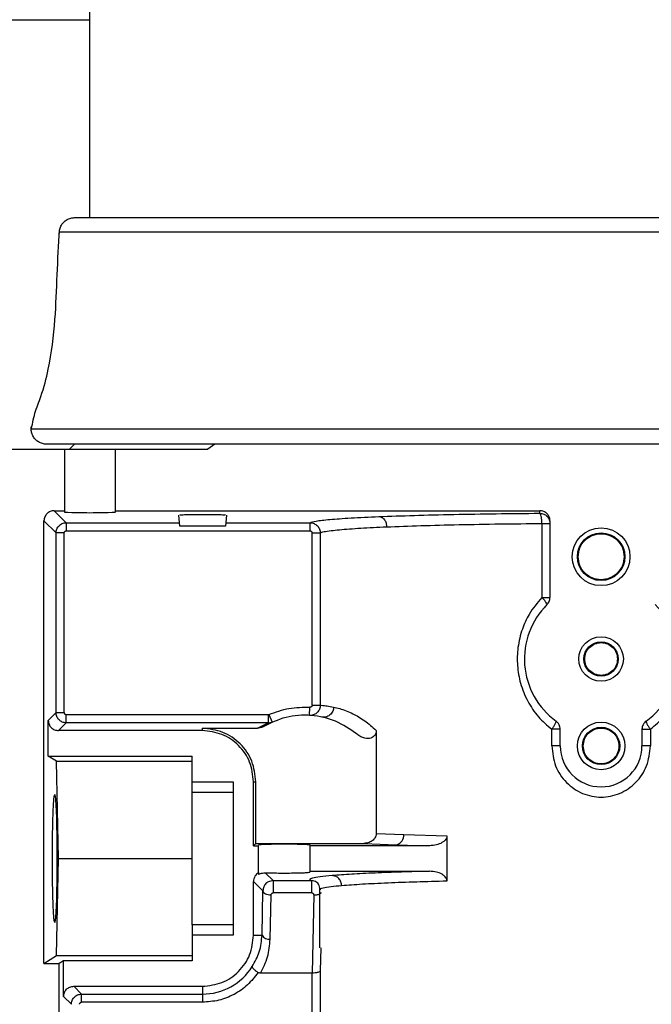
# Model space of a CAD drawing. Header units: inches. Extents: x 170 to 312, y 215 to 248.
# Tile 341 of 387: x 280.62 to 280.772, y 224.445 to 224.682. Entities that reach past the tile are written whole.
import ezdxf

# ---------------------------------------------------------------- set-up
doc = ezdxf.new("R2010")
doc.units = ezdxf.units.IN
doc.header["$LTSCALE"] = 0.25
doc.header["$MEASUREMENT"] = 0
doc.layers.add('ANNOTATIONS', color=1, linetype='Continuous')
doc.layers.add('STANDARD MOTOR RH', color=7, linetype='Continuous')
doc.styles.add('ARIAL', font='arial.ttf', dxfattribs={"height": 0.09375})
doc.dimstyles.new('STANDARD$0', dxfattribs={"dimtxt": 0.09375, "dimasz": 0.09375, "dimexe": 0.03125, "dimexo": 0.046875, "dimgap": 0.09, "dimtad": 0, "dimtih": 1, "dimtoh": 1, "dimdec": 4, "dimzin": 0, "dimdsep": 46, "dimtxsty": 'ARIAL', "dimcen": 0.09, "dimadec": 0, "dimazin": 0, "dimtfac": 1, "dimtdec": 4, "dimtofl": 0, "dimtmove": 0, "dimatfit": 1, "dimfxl": 1, "dimtolj": 1, "dimtzin": 0, "dimarcsym": 0})

# ---------------------------------------------------------------- blocks, each defined once
blk = doc.blocks.new('*D125')
at = {"layer": 'ANNOTATIONS', "color": 0, "lineweight": -2, "transparency": 16777216}
for p, q in [((280.0303130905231, 223.6042043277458), (280.0303130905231, 225.2024881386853)), ((281.1155005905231, 224.4635793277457), (281.1155005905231, 225.2024881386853)), ((280.1240630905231, 225.1712381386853), (280.2877968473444, 225.1712381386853)), ((281.0217505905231, 225.1712381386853), (280.8580168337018, 225.1712381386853))]:
    blk.add_line(p, q, dxfattribs=at)
at = {"layer": 'ANNOTATIONS', "color": 0, "transparency": 16777216}
for points in [[(280.1240630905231, 225.1868631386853), (280.1240630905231, 225.1556131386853), (280.0303130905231, 225.1712381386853)], [(281.0217505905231, 225.1868631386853), (281.0217505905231, 225.1556131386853), (281.1155005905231, 225.1712381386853)]]:
    blk.add_solid(points, dxfattribs=at)
at = {"layer": 'defpoints', "color": 0, "transparency": 16777216}
for p in [(280.0303130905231, 225.1712381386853), (281.1155005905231, 224.4167043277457), (280.0303130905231, 223.5573293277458)]:
    blk.add_point(p, dxfattribs=at)
at = {"layer": 'ANNOTATIONS', "color": 0, "transparency": 16777216, "insert": (280.5729068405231, 225.1712381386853), "char_height": 0.09375, "attachment_point": 5, "style": 'ARIAL'}
blk.add_mtext('\\A1;17 3/8"', dxfattribs=at)
blk = doc.blocks.new('*D126')
at = {"layer": 'ANNOTATIONS', "color": 0, "lineweight": -2, "transparency": 16777216}
for p, q in [((280.0303130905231, 223.6042043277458), (280.0303130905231, 225.5541731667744)), ((281.2302504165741, 224.9939388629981), (281.2302504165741, 225.5541731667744)), ((280.1240630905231, 225.5229231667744), (280.4491856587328, 225.5229231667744)), ((281.1365004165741, 225.5229231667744), (280.8113778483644, 225.5229231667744))]:
    blk.add_line(p, q, dxfattribs=at)
at = {"layer": 'ANNOTATIONS', "color": 0, "transparency": 16777216}
for points in [[(280.1240630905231, 225.5385481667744), (280.1240630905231, 225.5072981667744), (280.0303130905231, 225.5229231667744)], [(281.1365004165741, 225.5385481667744), (281.1365004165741, 225.5072981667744), (281.2302504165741, 225.5229231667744)]]:
    blk.add_solid(points, dxfattribs=at)
at = {"layer": 'defpoints', "color": 0, "transparency": 16777216}
for p in [(280.0303130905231, 225.5229231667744), (281.2302504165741, 224.9470638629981), (280.0303130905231, 223.5573293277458)]:
    blk.add_point(p, dxfattribs=at)
at = {"layer": 'ANNOTATIONS', "color": 0, "transparency": 16777216, "insert": (280.6302817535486, 225.5229231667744), "char_height": 0.09375, "attachment_point": 5, "style": 'ARIAL'}
blk.add_mtext('\\A1;20"', dxfattribs=at)

msp = doc.modelspace()

# ---------------------------------------------------------------- linework, layer by layer
at = {"layer": 'STANDARD MOTOR RH'}
for p, q in [((280.6372778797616, 224.6347210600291), (280.6372778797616, 224.6872505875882)), ((280.4127505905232, 224.6823293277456), (280.6372778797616, 224.6823293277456)), ((280.6335869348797, 224.6347210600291), (280.8870318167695, 224.6347210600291)), ((280.6299047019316, 224.6312835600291), (280.8907140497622, 224.6312835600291)), ((280.6231292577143, 224.5839041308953), (280.8974894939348, 224.5839041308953)), ((280.8937985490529, 224.5802131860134), (280.6268202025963, 224.5802131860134)), ((280.6323565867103, 224.5789828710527), (280.6335869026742, 224.5802131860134)), ((280.6673492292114, 224.5802131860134), (280.6656789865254, 224.5789829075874)), ((280.6175928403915, 224.5789828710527), (280.665679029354, 224.5789828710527)), ((280.6311263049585, 224.5789828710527), (280.6311263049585, 224.563875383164)), ((280.6434294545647, 224.563875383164), (280.6434294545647, 224.5789828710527)), ((280.6286641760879, 224.5642190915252), (280.6311263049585, 224.5642190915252)), ((280.6286641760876, 224.5642190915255), (280.6315623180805, 224.5613209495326)), ((280.6434294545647, 224.5642190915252), (280.745545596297, 224.5642190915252)), ((280.6589100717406, 224.5605281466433), (280.6586811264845, 224.5631450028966)), ((280.6701505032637, 224.5631450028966), (280.6699215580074, 224.5605281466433)), ((280.7455455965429, 224.5636026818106), (280.7455455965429, 224.5642190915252)), ((280.626205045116, 224.4553227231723), (280.626205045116, 224.5617599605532)), ((280.6291031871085, 224.5588618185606), (280.6262050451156, 224.5617599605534)), ((280.6315623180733, 224.5613209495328), (280.6315623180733, 224.5593536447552)), ((280.6315623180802, 224.5613209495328), (280.6588407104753, 224.5613209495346)), ((280.6699215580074, 224.5605281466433), (280.6589100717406, 224.5605281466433)), ((280.6699909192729, 224.5613209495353), (280.6902552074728, 224.5613209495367)), ((280.6902552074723, 224.5593536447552), (280.6902552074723, 224.5613209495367)), ((280.7460636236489, 224.5611435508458), (280.7460636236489, 224.543354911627)), ((280.7480062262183, 224.561756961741), (280.7480062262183, 224.543354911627)), ((280.6291031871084, 224.5156416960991), (280.6291031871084, 224.5588618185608)), ((280.6310704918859, 224.5588618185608), (280.6291031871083, 224.5588618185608)), ((280.6310704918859, 224.5156416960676), (280.6310704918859, 224.5588618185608)), ((280.6315623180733, 224.5593536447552), (280.6902552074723, 224.5593536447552)), ((280.6907470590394, 224.5174286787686), (280.6907470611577, 224.5588620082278)), ((280.6927134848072, 224.5588620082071), (280.6927134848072, 224.5174286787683)), ((280.6272361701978, 224.5137746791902), (280.6291031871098, 224.515641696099)), ((280.6291031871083, 224.5156416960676), (280.6310704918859, 224.5156416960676)), ((280.6901096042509, 224.5149723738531), (280.6902254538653, 224.5169374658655)), ((280.6907470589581, 224.5174286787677), (280.6927134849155, 224.5174286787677)), ((280.6272361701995, 224.5051639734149), (280.6272361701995, 224.5137746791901)), ((280.6296953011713, 224.5113155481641), (280.6315623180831, 224.5131825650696)), ((280.6315623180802, 224.5151498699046), (280.6801466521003, 224.5151498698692)), ((280.6801466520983, 224.5131825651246), (280.6315623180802, 224.5131825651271)), ((280.6775939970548, 224.511874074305), (280.6801466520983, 224.5131825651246)), ((280.6788603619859, 224.5122234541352), (280.6811262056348, 224.5133844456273)), ((280.6801466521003, 224.5151498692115), (280.68034365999, 224.515190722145)), ((280.6801466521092, 224.5151498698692), (280.6801466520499, 224.5131825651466)), ((280.6803436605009, 224.5151907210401), (280.6811261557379, 224.5133844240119)), ((280.6643448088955, 224.5113155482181), (280.6296953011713, 224.5113155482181)), ((280.6643448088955, 224.5113155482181), (280.6643448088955, 224.511874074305)), ((280.6643448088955, 224.511874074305), (280.6775939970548, 224.511874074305)), ((280.7061755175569, 224.5113741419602), (280.7061755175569, 224.4866025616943)), ((280.7484379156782, 224.5076246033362), (280.7484379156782, 224.5116259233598)), ((280.7504668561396, 224.5076246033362), (280.7504668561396, 224.5116259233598)), ((280.7701518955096, 224.5116259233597), (280.7701518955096, 224.5076246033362)), ((280.772180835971, 224.5116259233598), (280.772180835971, 224.5076246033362)), ((280.6292541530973, 224.5039336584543), (280.6272361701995, 224.5051639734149)), ((280.6272361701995, 224.5051639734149), (280.6618841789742, 224.5051639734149)), ((280.62972544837, 224.4805576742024), (280.6292541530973, 224.5039336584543)), ((280.6292541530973, 224.5039336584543), (280.6618841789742, 224.5039336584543)), ((280.6618841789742, 224.4965321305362), (280.6618841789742, 224.5051639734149)), ((280.6618841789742, 224.4990123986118), (280.6717266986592, 224.4990123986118)), ((280.6717266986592, 224.4990123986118), (280.6717266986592, 224.4621029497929)), ((280.6766479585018, 224.4836334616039), (280.6766479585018, 224.4990123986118)), ((280.6766479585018, 224.4990123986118), (280.6772064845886, 224.4990123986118)), ((280.6772064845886, 224.4841919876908), (280.6772064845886, 224.4990123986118)), ((280.6618841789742, 224.4965321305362), (280.6717266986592, 224.4965321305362)), ((280.7061755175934, 224.4866025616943), (280.7127961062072, 224.486328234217)), ((280.7127961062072, 224.486328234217), (280.7232158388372, 224.4860237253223)), ((280.7232158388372, 224.4860237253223), (280.7232158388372, 224.4750916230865)), ((280.6766479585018, 224.4836334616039), (280.6772064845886, 224.4841919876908)), ((280.6766479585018, 224.4836334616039), (280.6778782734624, 224.4836334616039)), ((280.6772064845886, 224.4841919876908), (280.7031905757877, 224.484191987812)), ((280.6778782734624, 224.4771530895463), (280.6778782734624, 224.4836334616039)), ((280.6901814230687, 224.4838482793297), (280.6901814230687, 224.4772670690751)), ((280.7190145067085, 224.483633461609), (280.6901814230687, 224.483633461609)), ((280.7031905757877, 224.4841919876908), (280.7110683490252, 224.483869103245)), ((280.7110683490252, 224.483869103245), (280.7190145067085, 224.4836334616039)), ((280.6292541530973, 224.4571816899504), (280.62972544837, 224.4805576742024)), ((280.62972544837, 224.4805576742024), (280.6618841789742, 224.4805576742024)), ((280.6778782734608, 224.4771530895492), (280.6778782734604, 224.4767990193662)), ((280.6813720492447, 224.4752169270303), (280.679465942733, 224.4771230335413)), ((280.6901814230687, 224.4774818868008), (280.7190145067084, 224.4774818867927)), ((280.6766479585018, 224.4621029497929), (280.6766479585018, 224.4750227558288)), ((280.6789031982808, 224.4727675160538), (280.6766479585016, 224.4750227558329)), ((280.6813720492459, 224.4752169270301), (280.6804607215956, 224.4750419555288)), ((280.6813720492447, 224.4752169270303), (280.6906600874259, 224.4752169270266)), ((280.6915798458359, 224.4750399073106), (280.6906600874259, 224.4752169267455)), ((280.69264205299, 224.4590416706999), (280.69264205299, 224.4730442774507)), ((280.6786881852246, 224.4621029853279), (280.6789031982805, 224.47276751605)), ((280.6806554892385, 224.4611186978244), (280.6808705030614, 224.4717832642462)), ((280.6906600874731, 224.4722653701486), (280.6813720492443, 224.4722653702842)), ((280.6911250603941, 224.4717807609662), (280.6907412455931, 224.4529844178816)), ((280.6618841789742, 224.4645832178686), (280.6618841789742, 224.4559513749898)), ((280.6717266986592, 224.4645832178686), (280.6618841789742, 224.4645832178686)), ((280.6717266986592, 224.4621029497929), (280.6618841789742, 224.4621029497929)), ((280.6766479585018, 224.4621029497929), (280.6786881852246, 224.4621029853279)), ((280.6928189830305, 224.4590416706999), (280.6927134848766, 224.4535118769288)), ((280.6262050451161, 224.4553227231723), (280.6292541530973, 224.4571816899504)), ((280.6292541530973, 224.4571816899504), (280.6618841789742, 224.4571816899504)), ((280.626205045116, 224.4553227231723), (280.6298959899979, 224.4553227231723)), ((280.6309271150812, 224.4559513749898), (280.6298959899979, 224.4553227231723)), ((280.6298959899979, 224.284335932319), (280.6298959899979, 224.4553227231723)), ((280.6618841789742, 224.4559513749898), (280.6309271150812, 224.4559513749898)), ((280.6309271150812, 224.4473406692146), (280.6309271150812, 224.4559513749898)), ((280.6907412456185, 224.4529844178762), (280.6782928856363, 224.4529844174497)), ((280.6907470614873, 224.3759128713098), (280.6907412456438, 224.4529844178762)), ((280.6927134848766, 224.4535118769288), (280.6927134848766, 224.3759128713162)), ((280.6352532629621, 224.4479327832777), (280.6333862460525, 224.4497998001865)), ((280.6333862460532, 224.4497998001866), (280.6643448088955, 224.4497998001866)), ((280.6643448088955, 224.4497998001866), (280.6643448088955, 224.4459654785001)), ((280.6327941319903, 224.4454736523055), (280.630927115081, 224.4473406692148)), ((280.6352532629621, 224.4479327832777), (280.6643448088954, 224.4479327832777)), ((280.6643448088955, 224.4459654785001), (280.6352532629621, 224.4459654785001))]:
    msp.add_line(p, q, dxfattribs=at)
for centre, radius in [((280.7603093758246, 224.5531462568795), 0.006951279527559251), ((280.7603093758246, 224.5531462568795), 0.005720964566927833), ((280.7603093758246, 224.5285399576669), 0.005351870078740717), ((280.7603093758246, 224.5285399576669), 0.004121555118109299), ((280.7603093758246, 224.5076246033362), 0.005720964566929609), ((280.7603093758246, 224.5076246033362), 0.004490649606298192)]:
    msp.add_circle(centre, radius, dxfattribs=at)
for centre, radius, start, end in [((280.7603093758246, 224.5285399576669), 0.01845472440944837, 134.9008721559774, 233.9681209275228), ((280.7603093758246, 224.5285399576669), 0.01845472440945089, 306.031879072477, 45.09912784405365), ((280.7603093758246, 224.5076246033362), 0.009842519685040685, 180, 0), ((280.7105477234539, 224.4860714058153), 0.002263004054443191, 283.3005705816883, 6.516539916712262), ((280.6803313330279, 224.4629290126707), 0.001839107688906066, 206.690126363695, 280.1518352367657), ((280.6643448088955, 224.4621029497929), 0.0141701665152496, 269.999999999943, 327.8344107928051)]:
    msp.add_arc(centre, radius, start, end, dxfattribs=at)
at = {"layer": 'STANDARD MOTOR RH', "extrusion": (0, 0, -1)}
msp.add_ellipse((280.6372778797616, 224.563875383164), major_axis=(-0.006151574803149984, 0), ratio=0.03492076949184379, start_param=3.14159265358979, end_param=6.283185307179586, dxfattribs=at)
at = {"layer": 'STANDARD MOTOR RH'}
for points, knots in [([(280.6299023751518, 224.6308131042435), (280.6299056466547, 224.6311084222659), (280.6299125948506, 224.6317356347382), (280.6302355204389, 224.6326834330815), (280.6308395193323, 224.633580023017), (280.6316838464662, 224.634247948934), (280.6326335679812, 224.6346501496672), (280.6332727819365, 224.6346976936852), (280.6335869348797, 224.6347210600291)], [0, 0, 0, 0, 0.1470661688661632, 0.3123471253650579, 0.4924737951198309, 0.6810579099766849, 0.8432502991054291, 1, 1, 1, 1]), ([(280.6231277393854, 224.5834223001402), (280.6233803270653, 224.5848433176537), (280.6238853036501, 224.5876842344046), (280.625841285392, 224.5924511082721), (280.6278028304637, 224.5999381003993), (280.6289878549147, 224.6097795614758), (280.6293340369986, 224.6209924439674), (280.629734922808, 224.6281735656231), (280.6299353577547, 224.6317639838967)], [0, 0, 0, 0, 0.0880004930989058, 0.1759317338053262, 0.3138952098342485, 0.5601699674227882, 0.7800937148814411, 1, 1, 1, 1]), ([(280.6268202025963, 224.5802131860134), (280.6266449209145, 224.5802207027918), (280.6261433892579, 224.5802422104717), (280.6253249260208, 224.5804822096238), (280.624457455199, 224.581007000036), (280.6237650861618, 224.5817522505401), (280.6233182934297, 224.5826219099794), (280.6231059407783, 224.5835163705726), (280.6231420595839, 224.5840972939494), (280.6231592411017, 224.5843736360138)], [0, 0, 0, 0, 0.08407229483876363, 0.2405551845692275, 0.402960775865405, 0.5653663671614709, 0.7218492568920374, 0.8676852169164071, 1, 1, 1, 1]), ([(280.6286641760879, 224.5642190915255), (280.6283418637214, 224.5641821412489), (280.6276973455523, 224.5641082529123), (280.6268844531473, 224.5635396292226), (280.6263158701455, 224.5627267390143), (280.6262419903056, 224.5620822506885), (280.6262050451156, 224.5617599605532)], [0, 0, 0, 0, 0.2500470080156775, 0.5000113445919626, 0.7499700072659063, 1, 1, 1, 1]), ([(280.6589477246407, 224.5631457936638), (280.6589189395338, 224.5631541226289), (280.6588444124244, 224.5631756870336), (280.6591533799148, 224.5632109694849), (280.6596508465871, 224.5632475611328), (280.6603875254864, 224.5632789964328), (280.6615031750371, 224.5633113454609), (280.6631072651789, 224.5633376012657), (280.6652367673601, 224.5633431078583), (280.6665212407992, 224.5633235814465), (280.6671981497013, 224.5633132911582)], [0, 0, 0, 0, 0.06243421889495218, 0.1616475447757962, 0.2677606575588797, 0.3690131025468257, 0.4654025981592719, 0.6428158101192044, 0.8117663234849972, 1, 1, 1, 1]), ([(280.6671981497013, 224.5633132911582), (280.6677901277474, 224.5632986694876), (280.6689538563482, 224.5632699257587), (280.6698837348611, 224.5632038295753), (280.6698841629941, 224.5631609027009), (280.6698843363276, 224.5631435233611)], [0, 0, 0, 0, 0.3812630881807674, 0.7494986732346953, 1, 1, 1, 1]), ([(280.7068249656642, 224.5627925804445), (280.7095711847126, 224.5628950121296), (280.7149803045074, 224.5630967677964), (280.7246542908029, 224.5633284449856), (280.7348318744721, 224.5635043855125), (280.7420136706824, 224.5635702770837), (280.7455455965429, 224.5636026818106)], [0, 0, 0, 0, 0.2619216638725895, 0.5158968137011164, 0.7619235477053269, 1, 1, 1, 1]), ([(280.7460636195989, 224.5611435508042), (280.7460545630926, 224.5614462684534), (280.7460357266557, 224.5620758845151), (280.7459148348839, 224.5628935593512), (280.7457425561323, 224.5634695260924), (280.7456095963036, 224.5635594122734), (280.7455455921, 224.5636026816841)], [0, 0, 0, 0, 0.2401067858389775, 0.499393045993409, 0.7590178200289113, 0.9999999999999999, 0.9999999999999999, 0.9999999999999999, 0.9999999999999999]), ([(280.7480062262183, 224.561756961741), (280.7479933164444, 224.561951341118), (280.7479675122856, 224.5623398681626), (280.7477621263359, 224.5628682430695), (280.747469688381, 224.5633229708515), (280.7470103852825, 224.5637758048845), (280.7463571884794, 224.5641450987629), (280.7458016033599, 224.5641957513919), (280.745545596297, 224.5642190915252)], [0, 0, 0, 0, 0.1508952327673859, 0.3016105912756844, 0.4351892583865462, 0.5691035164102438, 0.8014479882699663, 1, 1, 1, 1]), ([(280.6291031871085, 224.5588618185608), (280.6291403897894, 224.559183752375), (280.6292148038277, 224.5598276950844), (280.6297833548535, 224.5606401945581), (280.63059587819, 224.5612091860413), (280.631240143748, 224.5612836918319), (280.6315623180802, 224.5613209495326)], [0, 0, 0, 0, 0.2499094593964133, 0.4998772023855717, 0.7499063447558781, 1, 1, 1, 1]), ([(280.6902552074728, 224.5613209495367), (280.6906120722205, 224.5614547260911), (280.6913258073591, 224.5617222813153), (280.694787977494, 224.5621082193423), (280.6997794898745, 224.5624731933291), (280.7044764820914, 224.5626861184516), (280.7068249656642, 224.5627925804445)], [0, 0, 0, 0, 0.2499972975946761, 0.4999985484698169, 0.7500006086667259, 1, 1, 1, 1]), ([(280.690255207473, 224.5613209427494), (280.6904214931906, 224.5613109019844), (280.6907524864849, 224.5612909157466), (280.6913800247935, 224.5610874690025), (280.6920564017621, 224.5606224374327), (280.6926072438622, 224.5598044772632), (280.6926783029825, 224.5591740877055), (280.6927134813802, 224.5588620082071)], [0, 0, 0, 0, 0.1297275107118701, 0.2582238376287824, 0.5103148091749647, 0.7575773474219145, 1, 1, 1, 1]), ([(280.7068249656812, 224.562792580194), (280.7070587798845, 224.5627534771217), (280.7074179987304, 224.5626934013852), (280.7078508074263, 224.5623806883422), (280.7081488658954, 224.5620623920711), (280.7083904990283, 224.5616712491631), (280.7086268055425, 224.5611058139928), (280.7086721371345, 224.5606377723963), (280.7087016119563, 224.5603334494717)], [0, 0, 0, 0, 0.240566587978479, 0.3695928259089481, 0.501113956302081, 0.632472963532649, 0.7610321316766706, 1, 1, 1, 1]), ([(280.7087016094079, 224.5603334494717), (280.7113562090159, 224.5604357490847), (280.7165819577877, 224.5606371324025), (280.7259242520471, 224.5608677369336), (280.7357403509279, 224.5610445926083), (280.7426618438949, 224.5611109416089), (280.7460636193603, 224.5611435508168)], [0, 0, 0, 0, 0.2623675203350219, 0.5164872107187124, 0.762363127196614, 1, 1, 1, 1]), ([(280.6310704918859, 224.5588618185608), (280.6310775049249, 224.5589266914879), (280.6310914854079, 224.5590560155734), (280.6312067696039, 224.5592167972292), (280.6313674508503, 224.5593331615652), (280.6314969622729, 224.5593467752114), (280.6315623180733, 224.5593536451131)], [0, 0, 0, 0, 0.2507531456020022, 0.4998760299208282, 0.7476206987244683, 1, 1, 1, 1]), ([(280.6902552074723, 224.5593536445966), (280.6903200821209, 224.5593466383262), (280.6904494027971, 224.5593326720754), (280.6906101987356, 224.559217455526), (280.6907265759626, 224.5590568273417), (280.6907401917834, 224.5589273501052), (280.6907470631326, 224.5588620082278)], [0, 0, 0, 0, 0.2507972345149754, 0.4999374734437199, 0.7476388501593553, 1, 1, 1, 1]), ([(280.6927134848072, 224.5588620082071), (280.6929524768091, 224.5589662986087), (280.6933955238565, 224.5591596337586), (280.6951320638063, 224.5594211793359), (280.6972256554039, 224.5596447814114), (280.6996372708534, 224.559840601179), (280.7023940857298, 224.5600207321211), (280.7053863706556, 224.5601853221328), (280.7076143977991, 224.5602848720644), (280.7087016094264, 224.5603334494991)], [0, 0, 0, 0, 0.1951845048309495, 0.3618360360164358, 0.499940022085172, 0.6335636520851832, 0.7614483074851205, 0.8835937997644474, 1, 1, 1, 1]), ([(280.7460636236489, 224.543354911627), (280.7449577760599, 224.5420389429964), (280.7430223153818, 224.5397357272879), (280.7411689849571, 224.5355737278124), (280.7401573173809, 224.5314012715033), (280.740041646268, 224.5269605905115), (280.7408076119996, 224.5225437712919), (280.7425050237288, 224.5183568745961), (280.7450447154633, 224.5145402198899), (280.7473123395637, 224.5125926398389), (280.7484379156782, 224.5116259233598)], [0, 0, 0, 0, 0.1439190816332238, 0.2518879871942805, 0.3784557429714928, 0.4998850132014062, 0.6187877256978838, 0.7494177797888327, 0.8756189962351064, 0.9999999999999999, 0.9999999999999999, 0.9999999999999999, 0.9999999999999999]), ([(280.7472825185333, 224.5416119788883), (280.7472927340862, 224.5416616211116), (280.7473138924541, 224.541764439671), (280.7470661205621, 224.5421780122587), (280.7466386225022, 224.5427317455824), (280.7462514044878, 224.5431514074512), (280.746063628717, 224.5433549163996)], [0, 0, 0, 0, 0.2403468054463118, 0.4978043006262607, 0.7564674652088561, 1, 1, 1, 1]), ([(280.772180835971, 224.5116259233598), (280.7733062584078, 224.5125924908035), (280.7755736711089, 224.5145398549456), (280.7781134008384, 224.5183562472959), (280.7798109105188, 224.5225430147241), (280.7805770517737, 224.5269598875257), (280.7804615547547, 224.5314005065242), (280.7794500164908, 224.5355729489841), (280.7775967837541, 224.5397352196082), (280.7756611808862, 224.5420386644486), (280.7745551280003, 224.543354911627)], [0, 0, 0, 0, 0.1243632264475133, 0.2505572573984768, 0.3811967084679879, 0.5000899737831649, 0.6215271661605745, 0.7480902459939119, 0.8560523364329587, 1, 1, 1, 1]), ([(280.6315623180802, 224.5131825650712), (280.6312401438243, 224.5132198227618), (280.6305958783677, 224.5132943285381), (280.629783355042, 224.5138633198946), (280.6292148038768, 224.5146758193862), (280.6291403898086, 224.5153197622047), (280.6291031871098, 224.5156416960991)], [0, 0, 0, 0, 0.2500935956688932, 0.5001227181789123, 0.7500904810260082, 1, 1, 1, 1]), ([(280.6310704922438, 224.5156416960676), (280.6310773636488, 224.5155763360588), (280.6310909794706, 224.5154468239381), (280.631207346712, 224.515286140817), (280.6313681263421, 224.5151708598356), (280.6314974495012, 224.5151568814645), (280.6315623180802, 224.5151498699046)], [0, 0, 0, 0, 0.2523959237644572, 0.5001274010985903, 0.7492635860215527, 1, 1, 1, 1]), ([(280.6927134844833, 224.5174286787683), (280.6926769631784, 224.5171023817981), (280.692621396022, 224.5166059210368), (280.6922895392, 224.5160187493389), (280.6918851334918, 224.5155430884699), (280.6913453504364, 224.5151891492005), (280.6907052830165, 224.5149806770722), (280.6903170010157, 224.5149752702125), (280.6901096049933, 224.5149723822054)], [0, 0, 0, 0, 0.2431338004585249, 0.3699280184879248, 0.4998026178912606, 0.7098383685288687, 0.8450137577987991, 1, 1, 1, 1]), ([(280.6907470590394, 224.5174286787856), (280.6907398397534, 224.5173613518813), (280.6907290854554, 224.5172610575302), (280.6906610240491, 224.5171443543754), (280.6905947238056, 224.517068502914), (280.6905155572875, 224.5170062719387), (280.690394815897, 224.5169451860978), (280.6902936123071, 224.5169405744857), (280.6902254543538, 224.5169374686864)], [0, 0, 0, 0, 0.2499371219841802, 0.3723219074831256, 0.4996759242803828, 0.6261035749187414, 0.748190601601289, 1, 1, 1, 1]), ([(280.6927134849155, 224.5174286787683), (280.6928670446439, 224.5174182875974), (280.6931665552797, 224.5173980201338), (280.6942629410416, 224.517297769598), (280.6953724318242, 224.5170837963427), (280.6959211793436, 224.5169779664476)], [0, 0, 0, 0, 0.3471537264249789, 0.6771061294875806, 0.9999999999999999, 0.9999999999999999, 0.9999999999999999, 0.9999999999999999]), ([(280.6959211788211, 224.5169779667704), (280.6959085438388, 224.5168125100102), (280.6958823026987, 224.5164688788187), (280.6957099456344, 224.515959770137), (280.6954283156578, 224.5154753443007), (280.6950366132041, 224.5150593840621), (280.6945653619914, 224.5147481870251), (280.6940548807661, 224.5145651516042), (280.6935455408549, 224.5144998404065), (280.6932215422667, 224.5145483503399), (280.6930655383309, 224.5145717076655)], [0, 0, 0, 0, 0.1141996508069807, 0.2371771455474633, 0.3667915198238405, 0.4999985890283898, 0.6332058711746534, 0.7628208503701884, 0.8857992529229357, 1, 1, 1, 1]), ([(280.6959211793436, 224.5169779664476), (280.6963937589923, 224.5168633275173), (280.6972971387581, 224.5166441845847), (280.6988752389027, 224.51611158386), (280.7008499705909, 224.515258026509), (280.7032863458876, 224.5139247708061), (280.705247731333, 224.5121932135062), (280.7061755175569, 224.5113741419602)], [0, 0, 0, 0, 0.187889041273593, 0.3591673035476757, 0.5142835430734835, 0.770243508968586, 1, 1, 1, 1]), ([(280.6272361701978, 224.5137746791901), (280.6272731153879, 224.513452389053), (280.6273469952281, 224.5128079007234), (280.6279155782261, 224.511995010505), (280.6287284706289, 224.5114263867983), (280.6293729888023, 224.5113524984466), (280.6296953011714, 224.5113155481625)], [0, 0, 0, 0, 0.2500299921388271, 0.4999886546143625, 0.7499529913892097, 0.9999999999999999, 0.9999999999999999, 0.9999999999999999, 0.9999999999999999]), ([(280.6801466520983, 224.5131825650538), (280.6803157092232, 224.5131910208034), (280.6806527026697, 224.5132078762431), (280.6809687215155, 224.5133257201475), (280.6811262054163, 224.5133844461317)], [0, 0, 0, 0, 0.5016629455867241, 1, 1, 1, 1]), ([(280.7484379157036, 224.5116259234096), (280.748599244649, 224.5118622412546), (280.7489334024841, 224.5123517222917), (280.7492989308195, 224.5129948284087), (280.7495022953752, 224.5134662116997), (280.7494694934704, 224.513567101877), (280.7494536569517, 224.5136158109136)], [0, 0, 0, 0, 0.2413963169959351, 0.4999999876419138, 0.7586036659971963, 1, 1, 1, 1]), ([(280.7711650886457, 224.5136158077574), (280.7711492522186, 224.5135670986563), (280.7711164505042, 224.5134662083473), (280.7713198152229, 224.5129948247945), (280.7716853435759, 224.5123517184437), (280.7720195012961, 224.5118622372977), (280.7721808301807, 224.511625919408)], [0, 0, 0, 0, 0.241396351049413, 0.50000003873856, 0.7586037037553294, 1, 1, 1, 1]), ([(280.6788603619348, 224.5122234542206), (280.6786612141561, 224.5121221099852), (280.6782628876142, 224.5119194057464), (280.6778169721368, 224.5118891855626), (280.6775939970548, 224.5118740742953)], [0, 0, 0, 0, 0.4999611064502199, 1, 1, 1, 1]), ([(280.7061755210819, 224.5113741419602), (280.7061605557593, 224.5111540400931), (280.7061317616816, 224.5107305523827), (280.7058603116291, 224.5101686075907), (280.7054434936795, 224.5097462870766), (280.7048780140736, 224.5094693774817), (280.7041785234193, 224.5093679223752), (280.7033490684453, 224.5094783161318), (280.7024278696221, 224.5098075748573), (280.7018574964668, 224.5102224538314), (280.7015541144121, 224.5104431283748)], [0, 0, 0, 0, 0.1091357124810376, 0.2099829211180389, 0.3033239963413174, 0.4000411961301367, 0.5184880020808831, 0.6500664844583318, 0.8138700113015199, 1, 1, 1, 1]), ([(280.7484379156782, 224.5076246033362), (280.7486201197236, 224.5059963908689), (280.7489832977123, 224.5027509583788), (280.7517586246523, 224.498650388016), (280.755065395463, 224.4963834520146), (280.7580277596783, 224.4954702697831), (280.7603101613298, 224.4952471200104), (280.7625925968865, 224.4954705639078), (280.7655549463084, 224.4963842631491), (280.7688614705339, 224.4986517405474), (280.7716358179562, 224.5027522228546), (280.7719987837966, 224.5059970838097), (280.772180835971, 224.5076246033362)], [0, 0, 0, 0, 0.1282694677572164, 0.2556729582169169, 0.3795524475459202, 0.4399056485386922, 0.500016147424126, 0.5601387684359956, 0.6204962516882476, 0.7443703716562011, 0.8717842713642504, 1, 1, 1, 1]), ([(280.6282458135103, 224.4805576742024), (280.6282534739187, 224.4825178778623), (280.6282651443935, 224.4855042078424), (280.6283322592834, 224.4890783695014), (280.6284136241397, 224.4920058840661), (280.628528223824, 224.4942691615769), (280.6286589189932, 224.495650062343), (280.6287828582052, 224.4960897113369), (280.6289067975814, 224.4956500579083), (280.6290374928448, 224.4942691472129), (280.6291520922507, 224.4920058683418), (280.6292334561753, 224.4890783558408), (280.6293005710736, 224.4855041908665), (280.6293122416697, 224.4825178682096), (280.6293199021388, 224.4805576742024)], [0, 0, 0, 0, 0.1212308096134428, 0.184692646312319, 0.2498695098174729, 0.3548154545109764, 0.4224300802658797, 0.4999999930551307, 0.5775706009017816, 0.6451854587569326, 0.7501304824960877, 0.8153077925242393, 0.8787697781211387, 1, 1, 1, 1]), ([(280.7061755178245, 224.4866025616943), (280.7061663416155, 224.4864581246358), (280.7061478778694, 224.4861674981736), (280.70599603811, 224.485741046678), (280.7057548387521, 224.4853367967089), (280.7052775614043, 224.4848261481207), (280.7044224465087, 224.484311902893), (280.7036184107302, 224.4842336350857), (280.7031905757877, 224.4841919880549)], [0, 0, 0, 0, 0.1021146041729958, 0.2054680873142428, 0.3170940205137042, 0.4334584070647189, 0.6985379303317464, 1, 1, 1, 1]), ([(280.7232158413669, 224.4860237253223), (280.7232022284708, 224.4858796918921), (280.7231741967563, 224.4855830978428), (280.7229395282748, 224.4851388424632), (280.7225540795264, 224.4847106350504), (280.7218074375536, 224.4841974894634), (280.7206101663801, 224.4837378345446), (280.7195714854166, 224.483669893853), (280.7190145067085, 224.4836334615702)], [0, 0, 0, 0, 0.08190287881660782, 0.1686546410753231, 0.2808821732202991, 0.4082567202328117, 0.6826856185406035, 1, 1, 1, 1]), ([(280.6778782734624, 224.4838482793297), (280.6779133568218, 224.4838655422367), (280.6779790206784, 224.4838978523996), (280.67855104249, 224.4839501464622), (280.6794495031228, 224.4839959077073), (280.6806218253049, 224.4840286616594), (280.6820511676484, 224.484054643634), (280.6840298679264, 224.4840686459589), (280.6860085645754, 224.4840546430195), (280.687437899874, 224.4840286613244), (280.6886102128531, 224.4839959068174), (280.6895086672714, 224.483950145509), (280.6900806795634, 224.4838978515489), (280.6901463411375, 224.4838655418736), (280.6901814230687, 224.4838482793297)], [0, 0, 0, 0, 0.07757105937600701, 0.1451860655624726, 0.2501304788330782, 0.3153103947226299, 0.3787732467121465, 0.5000000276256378, 0.6212298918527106, 0.6846919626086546, 0.7498695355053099, 0.8548160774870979, 0.9224305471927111, 1, 1, 1, 1]), ([(280.6293199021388, 224.4805576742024), (280.6293122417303, 224.4785974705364), (280.6293005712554, 224.4756111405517), (280.6292334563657, 224.4720369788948), (280.6291520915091, 224.4691094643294), (280.6290374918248, 224.4668461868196), (280.6289067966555, 224.4654652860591), (280.6287828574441, 224.4650256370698), (280.6286589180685, 224.4654652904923), (280.6285282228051, 224.4668462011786), (280.628413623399, 224.4691094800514), (280.6283322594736, 224.4720369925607), (280.6282651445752, 224.4756111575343), (280.6282534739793, 224.4785974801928), (280.6282458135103, 224.4805576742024)], [0, 0, 0, 0, 0.1212308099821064, 0.1846926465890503, 0.2498695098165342, 0.3548154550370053, 0.4224300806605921, 0.4999999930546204, 0.5775706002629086, 0.6451854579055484, 0.7501304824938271, 0.8153077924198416, 0.8787697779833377, 1, 1, 1, 1]), ([(280.6778782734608, 224.4771530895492), (280.6777038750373, 224.4770345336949), (280.6773560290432, 224.4767980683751), (280.6769679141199, 224.4762842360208), (280.6766979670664, 224.4756851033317), (280.6766647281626, 224.4752448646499), (280.6766479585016, 224.4750227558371)], [0, 0, 0, 0, 0.2447119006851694, 0.4880895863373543, 0.7417314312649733, 1, 1, 1, 1]), ([(280.6778782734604, 224.4767990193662), (280.6778998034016, 224.4767908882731), (280.6779443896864, 224.4767740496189), (280.6783641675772, 224.4769951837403), (280.679036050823, 224.4770731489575), (280.6794659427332, 224.4771230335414)], [0, 0, 0, 0, 0.2516787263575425, 0.5212006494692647, 0.9999999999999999, 0.9999999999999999, 0.9999999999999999, 0.9999999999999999]), ([(280.6794659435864, 224.4771230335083), (280.6799330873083, 224.4771079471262), (280.6808563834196, 224.4770781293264), (280.6826271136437, 224.4770548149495), (280.6844472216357, 224.4770496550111), (280.6862452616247, 224.4770632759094), (280.6877892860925, 224.4770933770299), (280.6890185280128, 224.4771371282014), (280.6899652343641, 224.4771945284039), (280.6901042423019, 224.4772411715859), (280.6901814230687, 224.4772670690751)], [0, 0, 0, 0, 0.1284087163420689, 0.2537961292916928, 0.3761714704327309, 0.4955448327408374, 0.622712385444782, 0.7297587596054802, 0.8499551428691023, 1, 1, 1, 1]), ([(280.695590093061, 224.4764456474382), (280.6945382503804, 224.4763476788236), (280.6924345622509, 224.4761517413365), (280.6906955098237, 224.475843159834), (280.6899394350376, 224.4755297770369), (280.6904198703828, 224.4753212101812), (280.6906600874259, 224.4752169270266)], [0, 0, 0, 0, 0.2500000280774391, 0.5000007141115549, 0.7500010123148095, 0.9999999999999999, 0.9999999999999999, 0.9999999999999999, 0.9999999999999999]), ([(280.7190145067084, 224.4774818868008), (280.7167121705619, 224.4774187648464), (280.7119682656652, 224.4772887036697), (280.7056716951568, 224.4770482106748), (280.6999116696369, 224.4767682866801), (280.6970556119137, 224.476555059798), (280.695590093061, 224.4764456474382)], [0, 0, 0, 0, 0.2292114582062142, 0.4722843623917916, 0.7292151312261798, 1, 1, 1, 1]), ([(280.6978609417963, 224.4739865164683), (280.6978272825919, 224.4742934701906), (280.6977755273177, 224.4747654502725), (280.6974898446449, 224.4753342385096), (280.6971967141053, 224.4757263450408), (280.6968346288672, 224.4760437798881), (280.6963093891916, 224.4763531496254), (280.6958735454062, 224.476409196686), (280.6955900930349, 224.4764456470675)], [0, 0, 0, 0, 0.2396416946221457, 0.3684793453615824, 0.4999999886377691, 0.6315206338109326, 0.7603582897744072, 1, 1, 1, 1]), ([(280.7232158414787, 224.4750916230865), (280.7232022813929, 224.4752348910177), (280.7231743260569, 224.475530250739), (280.7229419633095, 224.4759729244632), (280.7225588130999, 224.4764005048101), (280.7218127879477, 224.4769156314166), (280.7206134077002, 224.477377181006), (280.7195720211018, 224.4774453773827), (280.7190145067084, 224.4774818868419)], [0, 0, 0, 0, 0.08148250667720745, 0.167983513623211, 0.2795471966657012, 0.4066927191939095, 0.6823683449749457, 1, 1, 1, 1]), ([(280.6804607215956, 224.4750419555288), (280.6803122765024, 224.4749728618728), (280.6800106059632, 224.4748324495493), (280.6795050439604, 224.4744151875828), (280.6790180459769, 224.4737305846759), (280.6789415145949, 224.4730888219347), (280.6789031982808, 224.4727675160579)], [0, 0, 0, 0, 0.1672561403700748, 0.3398984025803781, 0.6695125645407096, 1, 1, 1, 1]), ([(280.6926420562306, 224.4730434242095), (280.6925735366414, 224.4735215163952), (280.692435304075, 224.474486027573), (280.6917300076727, 224.4749025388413), (280.6913743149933, 224.4751125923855)], [0, 0, 0, 0, 0.4956834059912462, 1, 1, 1, 1]), ([(280.6978609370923, 224.4739865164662), (280.6969665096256, 224.473901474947), (280.6949739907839, 224.473712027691), (280.6932700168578, 224.473406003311), (280.6924913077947, 224.4731758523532), (280.692676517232, 224.4730551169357), (280.6926931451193, 224.4730442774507)], [0, 0, 0, 0, 0.2811011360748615, 0.6262098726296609, 0.9664415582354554, 1, 1, 1, 1]), ([(280.7232158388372, 224.4750916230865), (280.7207260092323, 224.4750271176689), (280.715581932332, 224.4748938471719), (280.7087361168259, 224.4746387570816), (280.7024732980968, 224.4743386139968), (280.6994271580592, 224.4741060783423), (280.6978609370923, 224.4739865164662)], [0, 0, 0, 0, 0.227470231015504, 0.469961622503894, 0.7274724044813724, 1, 1, 1, 1]), ([(280.6808705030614, 224.4717832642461), (280.6808784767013, 224.4718461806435), (280.6808941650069, 224.4719699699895), (280.6809925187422, 224.4721035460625), (280.6810922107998, 224.4721859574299), (280.6811780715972, 224.4722314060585), (280.6812724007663, 224.4722597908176), (280.6813384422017, 224.4722634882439), (280.6813720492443, 224.4722653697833)], [0, 0, 0, 0, 0.2622326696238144, 0.5159483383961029, 0.6418652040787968, 0.7608043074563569, 0.8782785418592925, 1, 1, 1, 1]), ([(280.6906600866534, 224.4722653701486), (280.6906934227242, 224.4722634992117), (280.6907586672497, 224.4722598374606), (280.6908514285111, 224.4722313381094), (280.6909347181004, 224.4721854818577), (280.6910295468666, 224.4721031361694), (280.6911184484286, 224.4719668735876), (280.6911228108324, 224.4718441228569), (280.6911250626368, 224.471780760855)], [0, 0, 0, 0, 0.1226847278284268, 0.2401154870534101, 0.3584245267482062, 0.483615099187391, 0.7334502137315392, 0.9999999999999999, 0.9999999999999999, 0.9999999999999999, 0.9999999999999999]), ([(280.6911250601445, 224.4717807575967), (280.6913862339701, 224.4717825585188), (280.6917893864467, 224.4717853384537), (280.6922693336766, 224.4718990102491), (280.6925917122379, 224.4720262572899), (280.6928342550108, 224.4721759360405), (280.69292573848, 224.47229033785), (280.6929651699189, 224.4723396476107)], [0, 0, 0, 0, 0.3247742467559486, 0.5013271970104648, 0.6821670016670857, 0.863006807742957, 1, 1, 1, 1]), ([(280.67634003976, 224.4545592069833), (280.6769879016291, 224.4557241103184), (280.6783188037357, 224.4581171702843), (280.6785629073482, 224.4607511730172), (280.6786881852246, 224.4621029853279)], [0, 0, 0, 0, 0.4867840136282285, 1, 1, 1, 1]), ([(280.6782928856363, 224.4529844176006), (280.6789531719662, 224.4542639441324), (280.6802902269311, 224.4568549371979), (280.6805327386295, 224.4596858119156), (280.6806554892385, 224.4611186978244)], [0, 0, 0, 0, 0.4938363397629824, 1, 1, 1, 1]), ([(280.67634003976, 224.4545592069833), (280.6763401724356, 224.4544923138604), (280.6763404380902, 224.4543583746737), (280.6766410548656, 224.4539928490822), (280.6771288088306, 224.4535614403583), (280.6775506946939, 224.4532727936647), (280.6777581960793, 224.4531308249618)], [0, 0, 0, 0, 0.2494516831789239, 0.4994736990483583, 0.7538199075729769, 1, 1, 1, 1]), ([(280.6782928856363, 224.4529844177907), (280.6781953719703, 224.4529899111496), (280.6780064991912, 224.4530005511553), (280.6778391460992, 224.4530883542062), (280.6777581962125, 224.4531308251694)], [0, 0, 0, 0, 0.5162928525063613, 1, 1, 1, 1]), ([(280.6927134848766, 224.4535118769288), (280.692696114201, 224.453471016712), (280.6926636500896, 224.4533946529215), (280.6924734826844, 224.4532704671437), (280.6921852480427, 224.4531591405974), (280.6918081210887, 224.4530763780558), (280.6913539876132, 224.4530062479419), (280.6909815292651, 224.4529929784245), (280.6907412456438, 224.4529844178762)], [0, 0, 0, 0, 0.1556847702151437, 0.2909597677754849, 0.4996512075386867, 0.6364878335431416, 0.7654878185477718, 1, 1, 1, 1]), ([(280.630927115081, 224.4473406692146), (280.6309640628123, 224.4476629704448), (280.6310379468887, 224.4483074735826), (280.6316065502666, 224.4491203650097), (280.6324194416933, 224.4496889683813), (280.6330639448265, 224.4497628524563), (280.6333862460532, 224.4497998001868)], [0, 0, 0, 0, 0.2500385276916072, 0.5000000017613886, 0.7499614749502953, 1, 1, 1, 1]), ([(280.6327941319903, 224.4454736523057), (280.6328313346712, 224.4457955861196), (280.6329057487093, 224.4464395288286), (280.6334742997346, 224.4472520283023), (280.6342868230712, 224.447821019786), (280.6349310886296, 224.4478955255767), (280.6352532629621, 224.4479327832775)], [0, 0, 0, 0, 0.2499094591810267, 0.4998772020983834, 0.7499063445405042, 1, 1, 1, 1]), ([(280.6347614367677, 224.4454736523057), (280.6347684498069, 224.4455385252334), (280.6347824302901, 224.44566784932), (280.6348977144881, 224.4458286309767), (280.6350583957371, 224.4459449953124), (280.6351879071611, 224.445958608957), (280.6352532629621, 224.4459654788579)], [0, 0, 0, 0, 0.2507531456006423, 0.4998760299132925, 0.7476206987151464, 1, 1, 1, 1])]:
    msp.add_open_spline(points, degree=3, knots=knots, dxfattribs=at)
for points in [[(280.745545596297, 224.5636026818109), (280.7458680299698, 224.5635657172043), (280.7465128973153, 224.5634917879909), (280.7473262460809, 224.5629231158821), (280.7478952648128, 224.5621102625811), (280.7479692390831, 224.5614657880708), (280.7480062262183, 224.5611435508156)], [(280.7460636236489, 224.5611435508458), (280.7463304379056, 224.5611435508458), (280.746864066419, 224.5611435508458), (280.7474929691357, 224.5611435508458), (280.747923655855, 224.5611435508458), (280.7479787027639, 224.5611435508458), (280.7480062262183, 224.5611435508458)], [(280.6907470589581, 224.5588620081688), (280.6909974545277, 224.5588620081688), (280.6914982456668, 224.5588620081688), (280.6921365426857, 224.5588620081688), (280.6925955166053, 224.5588620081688), (280.6926741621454, 224.5588620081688), (280.6927134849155, 224.5588620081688)], [(280.7547729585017, 224.5531462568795), (280.7548561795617, 224.5538708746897), (280.7550226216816, 224.5553201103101), (280.7563029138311, 224.5571630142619), (280.7581329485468, 224.5583944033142), (280.7603093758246, 224.5588268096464), (280.7624858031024, 224.5583944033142), (280.7643158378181, 224.5571630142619), (280.7655961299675, 224.5553201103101), (280.7657625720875, 224.5538708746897), (280.7658457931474, 224.5531462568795)], [(280.7658457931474, 224.5531462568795), (280.7657625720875, 224.5524216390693), (280.7655961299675, 224.550972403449), (280.7643158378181, 224.5491294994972), (280.7624858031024, 224.5478981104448), (280.7603093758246, 224.5474657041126), (280.7581329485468, 224.5478981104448), (280.7563029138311, 224.5491294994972), (280.7550226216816, 224.550972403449), (280.7548561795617, 224.5524216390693), (280.7547729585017, 224.5531462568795)], [(280.7460636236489, 224.543354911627), (280.7463304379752, 224.543354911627), (280.7468640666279, 224.543354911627), (280.747492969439, 224.543354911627), (280.7479236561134, 224.543354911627), (280.74797870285, 224.543354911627), (280.7480062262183, 224.543354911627)], [(280.7472825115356, 224.5416119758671), (280.7473904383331, 224.5417324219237), (280.7476062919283, 224.541973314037), (280.7478308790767, 224.5424059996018), (280.7479788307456, 224.5428705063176), (280.7479970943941, 224.5431934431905), (280.7480062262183, 224.543354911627)], [(280.7563723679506, 224.5285399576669), (280.756431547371, 224.5290552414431), (280.7565499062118, 224.5300858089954), (280.7574603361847, 224.5313963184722), (280.7587616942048, 224.5322719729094), (280.7603093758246, 224.5325794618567), (280.7618570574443, 224.5322719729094), (280.7631584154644, 224.5313963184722), (280.7640688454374, 224.5300858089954), (280.7641872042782, 224.5290552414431), (280.7642463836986, 224.5285399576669)], [(280.7642463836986, 224.5285399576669), (280.7641872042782, 224.5280246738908), (280.7640688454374, 224.5269941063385), (280.7631584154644, 224.5256835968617), (280.7618570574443, 224.5248079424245), (280.7603093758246, 224.5245004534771), (280.7587616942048, 224.5248079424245), (280.7574603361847, 224.5256835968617), (280.7565499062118, 224.5269941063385), (280.756431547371, 224.5280246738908), (280.7563723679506, 224.5285399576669)], [(280.6803436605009, 224.5151907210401), (280.6819393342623, 224.5157720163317), (280.6851306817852, 224.516934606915), (280.6885271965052, 224.516936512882), (280.6902254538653, 224.5169374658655)], [(280.6315623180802, 224.5131825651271), (280.6315623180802, 224.5132196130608), (280.6315623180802, 224.5132937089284), (280.6315623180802, 224.5137519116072), (280.6315623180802, 224.5143932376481), (280.6315623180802, 224.5148976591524), (280.6315623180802, 224.5151498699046)], [(280.7015540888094, 224.5104431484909), (280.699883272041, 224.5116002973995), (280.6965416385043, 224.5139145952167), (280.6905123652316, 224.5152229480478), (280.6843528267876, 224.5148707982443), (280.6806911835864, 224.5131059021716), (280.6788603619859, 224.5122234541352)], [(280.7504668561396, 224.5116259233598), (280.7504537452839, 224.5118191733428), (280.7504275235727, 224.5122056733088), (280.7502167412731, 224.5127514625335), (280.7498993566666, 224.5132429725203), (280.7496022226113, 224.5134915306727), (280.7494536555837, 224.5136158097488)], [(280.7711650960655, 224.5136158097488), (280.7710165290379, 224.5134915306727), (280.7707193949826, 224.5132429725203), (280.7704020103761, 224.5127514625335), (280.7701912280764, 224.5122056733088), (280.7701650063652, 224.5118191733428), (280.7701518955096, 224.5116259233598)], [(280.6772064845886, 224.4990123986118), (280.6770131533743, 224.500697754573), (280.6766264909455, 224.5040684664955), (280.6736522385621, 224.5083198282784), (280.6694008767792, 224.5112940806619), (280.6660301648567, 224.5116807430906), (280.6643448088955, 224.511874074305)], [(280.6766479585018, 224.4990123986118), (280.676463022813, 224.5006245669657), (280.6760931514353, 224.5038489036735), (280.6732480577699, 224.5079156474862), (280.6691813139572, 224.5107607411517), (280.6659569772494, 224.5111306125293), (280.6643448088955, 224.5113155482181)], [(280.7504668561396, 224.5116259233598), (280.7504378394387, 224.5116259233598), (280.7503798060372, 224.5116259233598), (280.7499269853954, 224.5116259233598), (280.7492679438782, 224.5116259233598), (280.7487145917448, 224.5116259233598), (280.7484379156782, 224.5116259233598)], [(280.7560032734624, 224.5076246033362), (280.7560680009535, 224.5081881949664), (280.7561974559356, 224.5093153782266), (280.7571932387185, 224.5107487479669), (280.758616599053, 224.5117064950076), (280.7603093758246, 224.5120428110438), (280.7620021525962, 224.5117064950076), (280.7634255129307, 224.5107487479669), (280.7644212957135, 224.5093153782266), (280.7645507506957, 224.5081881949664), (280.7646154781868, 224.5076246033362)], [(280.7701518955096, 224.5116259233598), (280.7701809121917, 224.5116259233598), (280.7702389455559, 224.5116259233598), (280.7706917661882, 224.5116259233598), (280.7713508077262, 224.5116259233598), (280.7719041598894, 224.5116259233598), (280.772180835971, 224.5116259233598)], [(280.7504668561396, 224.5076246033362), (280.7504378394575, 224.5076246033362), (280.7503798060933, 224.5076246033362), (280.749926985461, 224.5076246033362), (280.749267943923, 224.5076246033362), (280.7487145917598, 224.5076246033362), (280.7484379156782, 224.5076246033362)], [(280.7646154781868, 224.5076246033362), (280.7645507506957, 224.5070610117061), (280.7644212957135, 224.5059338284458), (280.7634255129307, 224.5045004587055), (280.7620021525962, 224.5035427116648), (280.7603093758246, 224.5032063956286), (280.758616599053, 224.5035427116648), (280.7571932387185, 224.5045004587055), (280.7561974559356, 224.5059338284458), (280.7560680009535, 224.5070610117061), (280.7560032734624, 224.5076246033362)], [(280.772180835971, 224.5076246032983), (280.7719041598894, 224.5076246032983), (280.7713508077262, 224.5076246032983), (280.7706917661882, 224.5076246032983), (280.7702389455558, 224.5076246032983), (280.7701809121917, 224.5076246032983), (280.7701518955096, 224.5076246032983)], [(280.6618841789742, 224.4645832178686), (280.6618841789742, 224.464908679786), (280.6618841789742, 224.4655596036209), (280.6618841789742, 224.4692906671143), (280.6618841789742, 224.4744687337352), (280.6618841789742, 224.4805576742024), (280.6618841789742, 224.4866466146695), (280.6618841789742, 224.4918246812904), (280.6618841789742, 224.4955557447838), (280.6618841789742, 224.4962066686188), (280.6618841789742, 224.4965321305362)], [(280.6813720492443, 224.4752169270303), (280.6813720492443, 224.4751984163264), (280.6813720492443, 224.4751613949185), (280.6813720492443, 224.474945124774), (280.6813720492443, 224.4746263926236), (280.6813720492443, 224.4742145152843), (280.6813720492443, 224.4737393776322), (280.6813720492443, 224.4732330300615), (280.6813720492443, 224.4727231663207), (280.6813720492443, 224.472417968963), (280.6813720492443, 224.4722653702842)], [(280.6906600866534, 224.4722653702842), (280.6906600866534, 224.472417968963), (280.6906600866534, 224.4727231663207), (280.6906600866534, 224.4732330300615), (280.6906600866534, 224.4737393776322), (280.6906600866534, 224.4742145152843), (280.6906600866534, 224.4746263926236), (280.6906600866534, 224.474945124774), (280.6906600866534, 224.4751613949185), (280.6906600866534, 224.4751984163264), (280.6906600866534, 224.4752169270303)], [(280.6789031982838, 224.4727675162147), (280.6789392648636, 224.472640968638), (280.6790113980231, 224.4723878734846), (280.6794691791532, 224.4720664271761), (280.6801116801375, 224.4718373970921), (280.6806175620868, 224.4718013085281), (280.6808705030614, 224.4717832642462)], [(280.6643448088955, 224.4497998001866), (280.6659569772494, 224.4499847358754), (280.6691813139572, 224.4503546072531), (280.6732480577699, 224.4531997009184), (280.6760931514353, 224.4572664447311), (280.676463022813, 224.460490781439), (280.6766479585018, 224.4621029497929)], [(280.6777581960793, 224.4531308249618), (280.6769464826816, 224.452085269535), (280.6753230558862, 224.4499941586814), (280.6720154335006, 224.4477436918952), (280.6683058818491, 224.4462456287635), (280.6656651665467, 224.4460588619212), (280.6643448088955, 224.4459654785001)], [(280.6352532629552, 224.4459654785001), (280.6352532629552, 224.4462176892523), (280.6352532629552, 224.4467221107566), (280.6352532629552, 224.4473634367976), (280.6352532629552, 224.4478216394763), (280.6352532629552, 224.4478957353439), (280.6352532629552, 224.4479327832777)]]:
    msp.add_open_spline(points, degree=3, dxfattribs=at)

# ---------------------------------------------------------------- dimensions: what is measured, and where the dimension line sits
at = {"layer": 'ANNOTATIONS'}
for base, p1, text, picture, middle in [((280.0303130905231, 225.5229231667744), (281.2302504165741, 224.9470638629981), '20"', '*D126', (280.6302817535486, 225.5229231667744)), ((280.0303130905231, 225.1712381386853), (281.1155005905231, 224.4167043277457), '17 3/8"', '*D125', (280.5729068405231, 225.1712381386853))]:
    dim = msp.add_linear_dim(base=base, p1=p1, p2=(280.0303130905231, 223.5573293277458), text=text, dimstyle='STANDARD$0', dxfattribs=at)
    dim.commit()
    dim.dimension.update_dxf_attribs({"geometry": picture, "text_midpoint": middle, "dimtype": 160})

doc.saveas('drawing.dxf')
